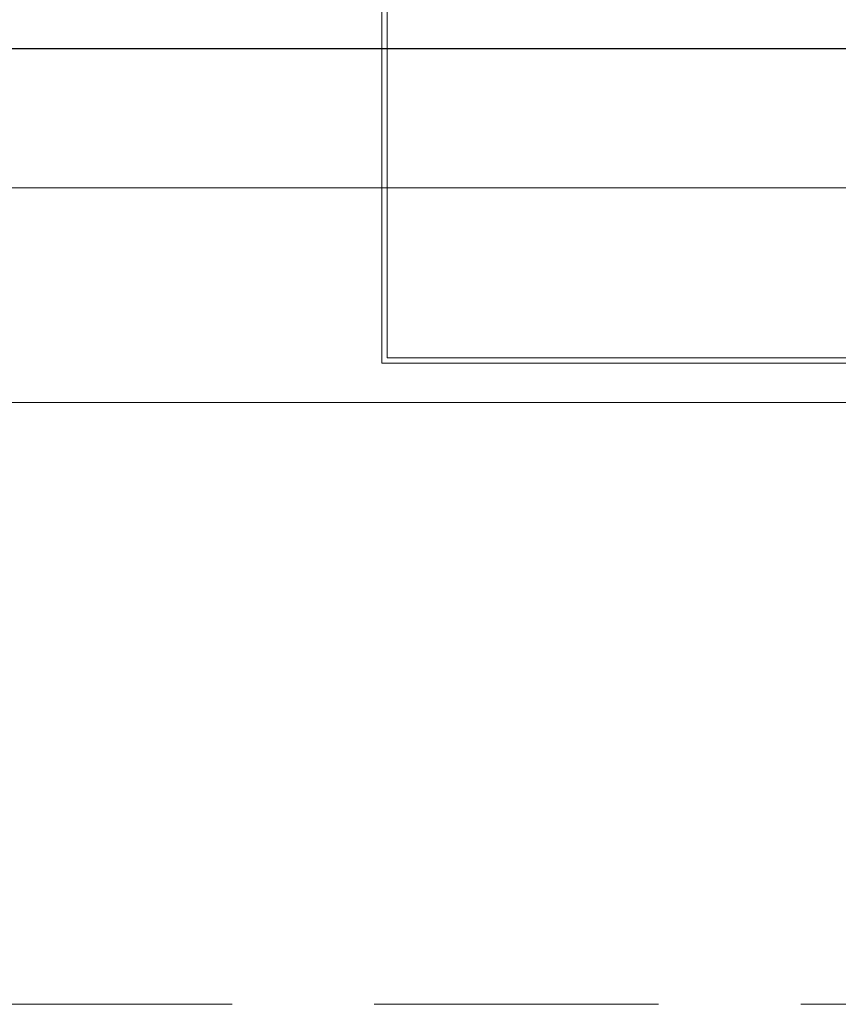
# Model space of a CAD drawing. Header units: millimetres. Extents: x 321 to 585, y -277 to 9.
# Tile 654 of 656: x 345.598 to 346.512, y -39.845 to -38.746. Entities that reach past the tile are written whole.
import ezdxf

# ---------------------------------------------------------------- set-up
doc = ezdxf.new("R2010")
doc.units = ezdxf.units.MM
doc.header["$MEASUREMENT"] = 0
doc.linetypes.add('HIDDEN2', pattern=[0.47625, 0.3175, -0.15875])
for name, color, linetype, lineweight in [('CV-Condutos', 1, 'Continuous', 25), ('DI-Detalhes', 5, 'HIDDEN2', 9), ('IFC-Elemento construtivo genérico-Contorno', 253, 'Continuous', 5), ('IFC-Viga-Contorno', 66, 'Continuous', 5)]:
    doc.layers.add(name, color=color, linetype=linetype, lineweight=lineweight)

msp = doc.modelspace()

# ---------------------------------------------------------------- linework, layer by layer
at = {"layer": 'CV-Condutos'}
msp.add_line((349.277, -38.7782), (345.0983, -38.7782), dxfattribs=at)
at = {"layer": 'DI-Detalhes'}
msp.add_lwpolyline([(342.9614, -34.0995), (350.5979, -34.0995), (350.5979, -39.845), (342.9614, -39.845), (342.9614, -34.0995)], dxfattribs=at)
at = {"layer": 'IFC-Elemento construtivo genérico-Contorno', "lineweight": 5}
for p, q in [((346.0025, -39.1292), (346.0025, -38.1572)), ((346.0085, -39.1232), (346.0085, -38.1632)), ((346.0085, -39.1232), (347.3685, -39.1232)), ((346.0025, -39.1292), (347.3745, -39.1292))]:
    msp.add_line(p, q, dxfattribs=at)
at = {"layer": 'IFC-Viga-Contorno', "color": 7, "lineweight": 5}
for p, q in [((344.6857, -38.9332), (346.0025, -38.9332)), ((344.7111, -38.9332), (346.0025, -38.9332)), ((345.39, -38.9332), (346.1166, -38.9332)), ((345.39, -38.9332), (349.7489, -38.9332)), ((344.6857, -39.1732), (346.1166, -39.1732)), ((344.6857, -39.1732), (346.1166, -39.1732)), ((344.7111, -39.1732), (356.7037, -39.1732)), ((344.7111, -39.1732), (356.7037, -39.1732))]:
    msp.add_line(p, q, dxfattribs=at)

doc.saveas('drawing.dxf')
